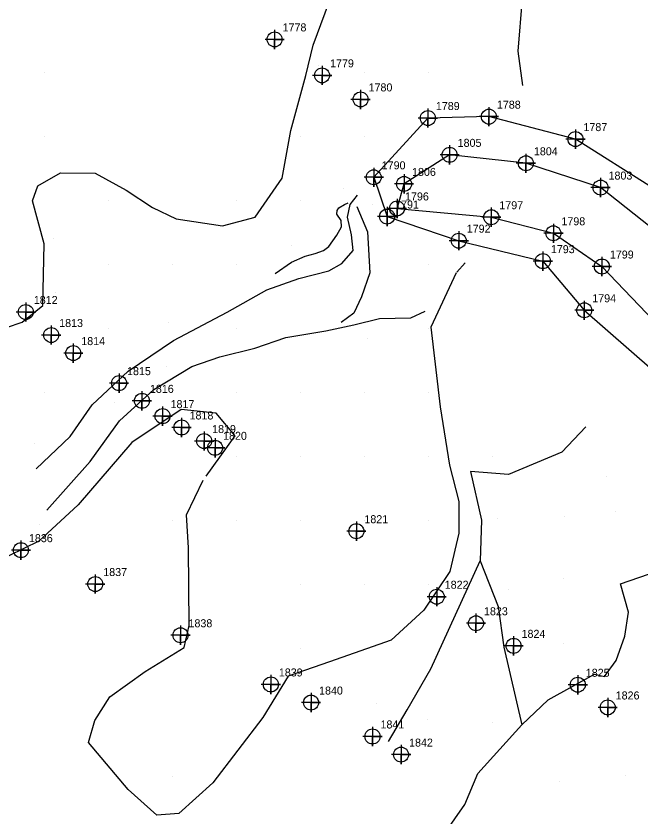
# Model space of a CAD drawing. Extents: x 2062781 to 2066835, y 358981 to 366501.
# Drawn here: x 2063986.2 to 2064181.5, y 360862.8 to 361113.1 of the extents above; entities that cross this region are included whole.
import ezdxf

# ---------------------------------------------------------------- set-up
doc = ezdxf.new("R2010")
doc.units = 0
for name, color, linetype in [('Exist DTM Breakline', 7, 'Continuous'), ('Exist DTM Breakline Cogo Number', 7, 'Continuous'), ('Exist DTM Breakline Cogo Point CELL', 7, 'Continuous'), ('Exist DTM Regular Point CELL', 7, 'Continuous'), ('Exist DTM Regular Point Cogo Number', 7, 'Continuous'), ('Exist DTM Ridgeline', 7, 'Continuous'), ('Exist DTM Ridgeline Cogo Number', 7, 'Continuous'), ('Exist DTM Ridgeline Cogo Point CELL', 7, 'Continuous'), ('PH Exist DTM Breakline', 7, 'Continuous'), ('PH Exist DTM Point', 7, 'Continuous')]:
    doc.layers.add(name, color=color, linetype=linetype)

msp = doc.modelspace()

# ---------------------------------------------------------------- linework, layer by layer
at = {"layer": 'Exist DTM Breakline'}
for points in [[(2064206.67, 361018.92), (2064192.39, 361040.91), (2064168.86, 361059.5), (2064145.54, 361067.09), (2064121.72, 361069.73), (2064107.47, 361060.64)], [(2064105.28, 361052.98), (2064107.47, 361060.64)], [(2064105.28, 361052.98), (2064134.74, 361050.24), (2064154.14, 361045.22), (2064169.28, 361034.83), (2064187.92, 361015.41)]]:
    msp.add_lwpolyline(points, dxfattribs=at)
at = {"layer": 'Exist DTM Breakline Cogo Point CELL'}
for points in [[(2064121.72, 361072.73), (2064121.72, 361066.73), (2064121.72, 361069.73), (2064124.72, 361069.73), (2064118.72, 361069.73)], [(2064121.72, 361072.73), (2064121.72, 361066.73), (2064121.72, 361069.73), (2064124.72, 361069.73), (2064118.72, 361069.73)], [(2064121.72, 361072.73), (2064121.72, 361066.73), (2064121.72, 361069.73), (2064124.72, 361069.73), (2064118.72, 361069.73)], [(2064145.54, 361070.09), (2064145.54, 361064.09), (2064145.54, 361067.09), (2064148.54, 361067.09), (2064142.54, 361067.09)], [(2064145.54, 361070.09), (2064145.54, 361064.09), (2064145.54, 361067.09), (2064148.54, 361067.09), (2064142.54, 361067.09)], [(2064145.54, 361070.09), (2064145.54, 361064.09), (2064145.54, 361067.09), (2064148.54, 361067.09), (2064142.54, 361067.09)], [(2064107.47, 361063.64), (2064107.47, 361057.64), (2064107.47, 361060.64), (2064110.47, 361060.64), (2064104.47, 361060.64)], [(2064107.47, 361063.64), (2064107.47, 361057.64), (2064107.47, 361060.64), (2064110.47, 361060.64), (2064104.47, 361060.64)], [(2064107.47, 361063.64), (2064107.47, 361057.64), (2064107.47, 361060.64), (2064110.47, 361060.64), (2064104.47, 361060.64)], [(2064168.86, 361062.5), (2064168.86, 361056.5), (2064168.86, 361059.5), (2064171.86, 361059.5), (2064165.86, 361059.5)], [(2064168.86, 361062.5), (2064168.86, 361056.5), (2064168.86, 361059.5), (2064171.86, 361059.5), (2064165.86, 361059.5)], [(2064168.86, 361062.5), (2064168.86, 361056.5), (2064168.86, 361059.5), (2064171.86, 361059.5), (2064165.86, 361059.5)], [(2064105.28, 361055.98), (2064105.28, 361049.98), (2064105.28, 361052.98), (2064108.28, 361052.98), (2064102.28, 361052.98)], [(2064105.28, 361055.98), (2064105.28, 361049.98), (2064105.28, 361052.98), (2064108.28, 361052.98), (2064102.28, 361052.98)], [(2064105.28, 361055.98), (2064105.28, 361049.98), (2064105.28, 361052.98), (2064108.28, 361052.98), (2064102.28, 361052.98)], [(2064134.74, 361053.24), (2064134.74, 361047.24), (2064134.74, 361050.24), (2064137.74, 361050.24), (2064131.74, 361050.24)], [(2064134.74, 361053.24), (2064134.74, 361047.24), (2064134.74, 361050.24), (2064137.74, 361050.24), (2064131.74, 361050.24)], [(2064134.74, 361053.24), (2064134.74, 361047.24), (2064134.74, 361050.24), (2064137.74, 361050.24), (2064131.74, 361050.24)], [(2064154.14, 361048.22), (2064154.14, 361042.22), (2064154.14, 361045.22), (2064157.14, 361045.22), (2064151.14, 361045.22)], [(2064154.14, 361048.22), (2064154.14, 361042.22), (2064154.14, 361045.22), (2064157.14, 361045.22), (2064151.14, 361045.22)], [(2064154.14, 361048.22), (2064154.14, 361042.22), (2064154.14, 361045.22), (2064157.14, 361045.22), (2064151.14, 361045.22)], [(2064169.28, 361037.83), (2064169.28, 361031.83), (2064169.28, 361034.83), (2064172.28, 361034.83), (2064166.28, 361034.83)], [(2064169.28, 361037.83), (2064169.28, 361031.83), (2064169.28, 361034.83), (2064172.28, 361034.83), (2064166.28, 361034.83)], [(2064169.28, 361037.83), (2064169.28, 361031.83), (2064169.28, 361034.83), (2064172.28, 361034.83), (2064166.28, 361034.83)]]:
    msp.add_lwpolyline(points, dxfattribs=at)
for centre in [(2064121.72, 361069.73), (2064121.72, 361069.73), (2064121.72, 361069.73), (2064145.54, 361067.09), (2064145.54, 361067.09), (2064145.54, 361067.09), (2064107.47, 361060.64), (2064107.47, 361060.64), (2064107.47, 361060.64), (2064168.86, 361059.5), (2064168.86, 361059.5), (2064168.86, 361059.5), (2064105.28, 361052.98), (2064105.28, 361052.98), (2064105.28, 361052.98), (2064134.74, 361050.24), (2064134.74, 361050.24), (2064134.74, 361050.24), (2064154.14, 361045.22), (2064154.14, 361045.22), (2064154.14, 361045.22), (2064169.28, 361034.83), (2064169.28, 361034.83), (2064169.28, 361034.83)]:
    msp.add_circle(centre, 2.34, dxfattribs=at)
at = {"layer": 'Exist DTM Regular Point CELL'}
for points in [[(2064067.03, 361108.8), (2064067.03, 361102.8), (2064067.03, 361105.8), (2064070.03, 361105.8), (2064064.03, 361105.8)], [(2064081.86, 361097.57), (2064081.86, 361091.57), (2064081.86, 361094.57), (2064084.86, 361094.57), (2064078.86, 361094.57)], [(2064093.89, 361090.05), (2064093.89, 361084.05), (2064093.89, 361087.05), (2064096.89, 361087.05), (2064090.89, 361087.05)], [(2063989.3, 361023.62), (2063989.3, 361017.62), (2063989.3, 361020.62), (2063992.3, 361020.62), (2063986.3, 361020.62)], [(2063997.23, 361016.43), (2063997.23, 361010.43), (2063997.23, 361013.43), (2064000.23, 361013.43), (2063994.23, 361013.43)], [(2064004.13, 361010.78), (2064004.13, 361004.78), (2064004.13, 361007.78), (2064007.13, 361007.78), (2064001.13, 361007.78)], [(2064018.43, 361001.39), (2064018.43, 360995.39), (2064018.43, 360998.39), (2064021.43, 360998.39), (2064015.43, 360998.39)], [(2064025.58, 360995.86), (2064025.58, 360989.86), (2064025.58, 360992.86), (2064028.58, 360992.86), (2064022.58, 360992.86)], [(2064032.02, 360991.08), (2064032.02, 360985.08), (2064032.02, 360988.08), (2064035.02, 360988.08), (2064029.02, 360988.08)], [(2064037.96, 360987.54), (2064037.96, 360981.54), (2064037.96, 360984.54), (2064040.96, 360984.54), (2064034.96, 360984.54)], [(2064045.01, 360983.3), (2064045.01, 360977.3), (2064045.01, 360980.3), (2064048.01, 360980.3), (2064042.01, 360980.3)], [(2064048.43, 360981.18), (2064048.43, 360975.18), (2064048.43, 360978.18), (2064051.43, 360978.18), (2064045.43, 360978.18)], [(2064092.58, 360955.13), (2064092.58, 360949.13), (2064092.58, 360952.13), (2064095.58, 360952.13), (2064089.58, 360952.13)], [(2063987.78, 360949.2), (2063987.78, 360943.2), (2063987.78, 360946.2), (2063990.78, 360946.2), (2063984.78, 360946.2)], [(2064011, 360938.61), (2064011, 360932.61), (2064011, 360935.61), (2064014, 360935.61), (2064008, 360935.61)], [(2064117.68, 360934.65), (2064117.68, 360928.65), (2064117.68, 360931.65), (2064120.68, 360931.65), (2064114.68, 360931.65)], [(2064129.95, 360926.36), (2064129.95, 360920.36), (2064129.95, 360923.36), (2064132.95, 360923.36), (2064126.95, 360923.36)], [(2064037.63, 360922.61), (2064037.63, 360916.61), (2064037.63, 360919.61), (2064040.63, 360919.61), (2064034.63, 360919.61)], [(2064141.69, 360919.3), (2064141.69, 360913.3), (2064141.69, 360916.3), (2064144.69, 360916.3), (2064138.69, 360916.3)], [(2064065.86, 360907.24), (2064065.86, 360901.24), (2064065.86, 360904.24), (2064068.86, 360904.24), (2064062.86, 360904.24)], [(2064161.75, 360907.14), (2064161.75, 360901.14), (2064161.75, 360904.14), (2064164.75, 360904.14), (2064158.75, 360904.14)], [(2064078.42, 360901.58), (2064078.42, 360895.58), (2064078.42, 360898.58), (2064081.42, 360898.58), (2064075.42, 360898.58)], [(2064171.09, 360900.05), (2064171.09, 360894.05), (2064171.09, 360897.05), (2064174.09, 360897.05), (2064168.09, 360897.05)], [(2064097.61, 360890.98), (2064097.61, 360884.98), (2064097.61, 360887.98), (2064100.61, 360887.98), (2064094.61, 360887.98)], [(2064106.54, 360885.32), (2064106.54, 360879.32), (2064106.54, 360882.32), (2064109.54, 360882.32), (2064103.54, 360882.32)]]:
    msp.add_lwpolyline(points, dxfattribs=at)
for centre in [(2064067.03, 361105.8), (2064081.86, 361094.57), (2064093.89, 361087.05), (2063989.3, 361020.62), (2063997.23, 361013.43), (2064004.13, 361007.78), (2064018.43, 360998.39), (2064025.58, 360992.86), (2064032.02, 360988.08), (2064037.96, 360984.54), (2064045.01, 360980.3), (2064048.43, 360978.18), (2064092.58, 360952.13), (2063987.78, 360946.2), (2064011, 360935.61), (2064117.68, 360931.65), (2064129.95, 360923.36), (2064037.63, 360919.61), (2064141.69, 360916.3), (2064065.86, 360904.24), (2064161.75, 360904.14), (2064078.42, 360898.58), (2064171.09, 360897.05), (2064097.61, 360887.98), (2064106.54, 360882.32)]:
    msp.add_circle(centre, 2.34, dxfattribs=at)
at = {"layer": 'Exist DTM Ridgeline'}
msp.add_lwpolyline([(2064225.83, 361014.89), (2064213.84, 361031.35), (2064208.49, 361047.37), (2064185.12, 361059.46), (2064161.02, 361074.65), (2064133.98, 361081.66), (2064114.91, 361081.23), (2064098, 361062.71), (2064102.18, 361050.45), (2064124.56, 361042.91), (2064150.84, 361036.51), (2064163.78, 361021.16), (2064185.11, 361002.5)], dxfattribs=at)
at = {"layer": 'Exist DTM Ridgeline Cogo Point CELL'}
for points in [[(2064114.91, 361084.23), (2064114.91, 361078.23), (2064114.91, 361081.23), (2064117.91, 361081.23), (2064111.91, 361081.23)], [(2064114.91, 361084.23), (2064114.91, 361078.23), (2064114.91, 361081.23), (2064117.91, 361081.23), (2064111.91, 361081.23)], [(2064114.91, 361084.23), (2064114.91, 361078.23), (2064114.91, 361081.23), (2064117.91, 361081.23), (2064111.91, 361081.23)], [(2064133.98, 361084.66), (2064133.98, 361078.66), (2064133.98, 361081.66), (2064136.98, 361081.66), (2064130.98, 361081.66)], [(2064133.98, 361084.66), (2064133.98, 361078.66), (2064133.98, 361081.66), (2064136.98, 361081.66), (2064130.98, 361081.66)], [(2064133.98, 361084.66), (2064133.98, 361078.66), (2064133.98, 361081.66), (2064136.98, 361081.66), (2064130.98, 361081.66)], [(2064161.02, 361077.65), (2064161.02, 361071.65), (2064161.02, 361074.65), (2064164.02, 361074.65), (2064158.02, 361074.65)], [(2064161.02, 361077.65), (2064161.02, 361071.65), (2064161.02, 361074.65), (2064164.02, 361074.65), (2064158.02, 361074.65)], [(2064161.02, 361077.65), (2064161.02, 361071.65), (2064161.02, 361074.65), (2064164.02, 361074.65), (2064158.02, 361074.65)], [(2064098, 361065.71), (2064098, 361059.71), (2064098, 361062.71), (2064101, 361062.71), (2064095, 361062.71)], [(2064098, 361065.71), (2064098, 361059.71), (2064098, 361062.71), (2064101, 361062.71), (2064095, 361062.71)], [(2064098, 361065.71), (2064098, 361059.71), (2064098, 361062.71), (2064101, 361062.71), (2064095, 361062.71)], [(2064102.18, 361053.45), (2064102.18, 361047.45), (2064102.18, 361050.45), (2064105.18, 361050.45), (2064099.18, 361050.45)], [(2064102.18, 361053.45), (2064102.18, 361047.45), (2064102.18, 361050.45), (2064105.18, 361050.45), (2064099.18, 361050.45)], [(2064102.18, 361053.45), (2064102.18, 361047.45), (2064102.18, 361050.45), (2064105.18, 361050.45), (2064099.18, 361050.45)], [(2064124.56, 361045.91), (2064124.56, 361039.91), (2064124.56, 361042.91), (2064127.56, 361042.91), (2064121.56, 361042.91)], [(2064124.56, 361045.91), (2064124.56, 361039.91), (2064124.56, 361042.91), (2064127.56, 361042.91), (2064121.56, 361042.91)], [(2064124.56, 361045.91), (2064124.56, 361039.91), (2064124.56, 361042.91), (2064127.56, 361042.91), (2064121.56, 361042.91)], [(2064150.84, 361039.51), (2064150.84, 361033.51), (2064150.84, 361036.51), (2064153.84, 361036.51), (2064147.84, 361036.51)], [(2064150.84, 361039.51), (2064150.84, 361033.51), (2064150.84, 361036.51), (2064153.84, 361036.51), (2064147.84, 361036.51)], [(2064150.84, 361039.51), (2064150.84, 361033.51), (2064150.84, 361036.51), (2064153.84, 361036.51), (2064147.84, 361036.51)], [(2064163.78, 361024.16), (2064163.78, 361018.16), (2064163.78, 361021.16), (2064166.78, 361021.16), (2064160.78, 361021.16)], [(2064163.78, 361024.16), (2064163.78, 361018.16), (2064163.78, 361021.16), (2064166.78, 361021.16), (2064160.78, 361021.16)], [(2064163.78, 361024.16), (2064163.78, 361018.16), (2064163.78, 361021.16), (2064166.78, 361021.16), (2064160.78, 361021.16)]]:
    msp.add_lwpolyline(points, dxfattribs=at)
for centre in [(2064114.91, 361081.23), (2064114.91, 361081.23), (2064114.91, 361081.23), (2064133.98, 361081.66), (2064133.98, 361081.66), (2064133.98, 361081.66), (2064161.02, 361074.65), (2064161.02, 361074.65), (2064161.02, 361074.65), (2064098, 361062.71), (2064098, 361062.71), (2064098, 361062.71), (2064102.18, 361050.45), (2064102.18, 361050.45), (2064102.18, 361050.45), (2064124.56, 361042.91), (2064124.56, 361042.91), (2064124.56, 361042.91), (2064150.84, 361036.51), (2064150.84, 361036.51), (2064150.84, 361036.51), (2064163.78, 361021.16), (2064163.78, 361021.16), (2064163.78, 361021.16)]:
    msp.add_circle(centre, 2.34, dxfattribs=at)
at = {"layer": 'PH Exist DTM Breakline'}
for points in [[(2063983.23, 361015.78), (2063988.14, 361017.45), (2063994.59, 361022.62), (2063995, 361041.93), (2063991.34, 361055.41), (2063993.01, 361060.06), (2064000.17, 361064.06), (2064010.99, 361064.02), (2064020.65, 361058.71), (2064028.88, 361053.27), (2064036.31, 361049.77), (2064050.77, 361047.59), (2064060.95, 361050.28), (2064069.44, 361062.39), (2064072.14, 361077.32), (2064076.76, 361094.57), (2064079.11, 361104.05), (2064085.24, 361120.64)], [(2064144.38, 361118.65), (2064143.02, 361102.11), (2064144.45, 361091.4)], [(2063992.5, 360971.63), (2064003.16, 360981.69), (2064010.05, 360991.6), (2064021.3, 361002.18), (2064035.39, 361011.76), (2064052.19, 361020.59), (2064064.65, 361027.53), (2064074.56, 361031.1), (2064083.93, 361033.52), (2064088.02, 361035.8), (2064091.58, 361039.87), (2064091.1, 361044.71), (2064089.83, 361050.29), (2064090.6, 361054.24), (2064092.95, 361057.16)], [(2064067.22, 361032.64), (2064072.33, 361036.17), (2064076.54, 361038.09), (2064079.68, 361038.9), (2064082.27, 361039.87), (2064083.94, 361041.11), (2064086.48, 361044.67), (2064087.96, 361047.21), (2064087.83, 361049.18), (2064086.47, 361051.19), (2064086.54, 361052.35), (2064087.06, 361053.18), (2064088.86, 361054.18), (2064090.01, 361054.72)], [(2064092.73, 361053.57), (2064096.08, 361045.72), (2064096.74, 361032.85), (2064094.21, 361025.32), (2064091.83, 361020.22), (2064087.82, 361017.33)], [(2064126.56, 361035.95), (2064123.93, 361033.08)], [(2064123.76, 361032.83), (2064115.83, 361015.92), (2064118.75, 360991.01), (2064121.71, 360972.79), (2064124.6, 360961.42), (2064124.54, 360951.56), (2064121.78, 360939.53), (2064113.64, 360927.49), (2064103.44, 360918.1), (2064084.21, 360911.32), (2064071.27, 360906.82), (2064063.3, 360893.91), (2064047.73, 360873.49), (2064037.12, 360863.9), (2064030.24, 360863.35), (2064021.32, 360871.39), (2064008.87, 360886.09), (2064010.89, 360892.98), (2064015.5, 360900.37), (2064026.62, 360908.3), (2064038.77, 360915.83), (2064040.3, 360922.67), (2064040.14, 360946.89), (2064039.52, 360957.22), (2064044.74, 360968.11)], [(2063995.89, 360958.72), (2064009.41, 360973.89), (2064018.58, 360986.64), (2064029.28, 360996.45), (2064041.22, 361003.56), (2064049.93, 361006.65), (2064060.84, 361009.37), (2064070.54, 361012.7), (2064083.08, 361014.7), (2064091.82, 361016.64), (2064099.78, 361018.59), (2064109.56, 361018.8), (2064114.09, 361020.91)], [(2064045.67, 360969.37), (2064054.75, 360981.91), (2064048.76, 360988.98), (2064037.8, 360990.2), (2064022.46, 360979.8), (2064005.7, 360960.4), (2063993.37, 360948.98), (2063984.02, 360944.39)], [(2064164.24, 360984.7), (2064156.76, 360976.79), (2064140.13, 360969.84), (2064128.27, 360970.74), (2064131.65, 360955.57), (2064131.22, 360942.88), (2064136.92, 360928.58), (2064138.66, 360915.94), (2064144.26, 360891.62)], [(2064102.63, 360886.43), (2064108.44, 360896.3), (2064115.89, 360909.15), (2064131.22, 360942.88)], [(2064144.26, 360891.62), (2064152.48, 360899.44), (2064166.96, 360907.45), (2064170.13, 360906.72), (2064173.73, 360911.75), (2064176.43, 360919.31), (2064177.56, 360926.8), (2064175.11, 360935.71), (2064192.58, 360941.76)], [(2064144.26, 360891.62), (2064130.56, 360876.37)], [(2064115.35, 360839.89), (2064114.33, 360848.84), (2064116.6, 360853.22), (2064120.24, 360857.74), (2064126.5, 360866.73), (2064130.56, 360876.37)]]:
    msp.add_lwpolyline(points, dxfattribs=at)
at = {"layer": 'PH Exist DTM Point'}
for p, q in [((2063995.13, 361095.38), (2063995.13, 361095.38)), ((2064080.76, 361097.75), (2064080.76, 361097.75)), ((2064095.13, 361095.38), (2064095.13, 361095.38)), ((2064115.12, 361095.36), (2064115.12, 361095.36)), ((2063995.13, 361075.38), (2063995.13, 361075.38)), ((2064075.13, 361075.38), (2064075.13, 361075.38)), ((2064095.13, 361075.38), (2064095.13, 361075.38)), ((2064088.57, 361059.23), (2064088.57, 361059.23)), ((2064015.13, 361055.38), (2064015.13, 361055.38)), ((2064055.13, 361055.38), (2064055.13, 361055.38)), ((2064075.13, 361055.38), (2064075.13, 361055.38)), ((2064097.72, 361054.16), (2064097.72, 361054.16)), ((2063997.94, 361043.53), (2063997.94, 361043.53)), ((2064072.34, 361041.43), (2064072.34, 361041.43)), ((2064015.13, 361035.38), (2064015.13, 361035.38)), ((2064035.15, 361035.32), (2064035.15, 361035.32)), ((2064055.13, 361035.38), (2064055.13, 361035.38)), ((2064115.13, 361035.38), (2064115.13, 361035.38)), ((2063998.55, 361026.61), (2063998.55, 361026.61)), ((2064015.13, 361015.38), (2064015.13, 361015.38)), ((2064034.03, 361017.45), (2064034.03, 361017.45)), ((2064055.13, 361015.38), (2064055.13, 361015.38)), ((2064115.13, 361015.38), (2064115.13, 361015.38)), ((2064095.97, 361012.28), (2064095.97, 361012.28)), ((2064033.22, 361003.5), (2064033.22, 361003.5)), ((2063995.13, 360995.38), (2063995.13, 360995.38)), ((2064055.13, 360995.38), (2064055.13, 360995.38)), ((2064075.13, 360995.38), (2064075.13, 360995.38)), ((2064095.13, 360995.38), (2064095.13, 360995.38)), ((2064115.11, 360995.4), (2064115.11, 360995.4)), ((2064017.05, 360992.42), (2064017.05, 360992.42)), ((2063992.15, 360979.4), (2063992.15, 360979.4)), ((2064055.13, 360975.38), (2064055.13, 360975.38)), ((2064075.13, 360975.38), (2064075.13, 360975.38)), ((2064095.13, 360975.38), (2064095.13, 360975.38)), ((2064115.13, 360975.38), (2064115.13, 360975.38)), ((2064135.13, 360975.38), (2064135.13, 360975.38)), ((2064170.85, 360969.29), (2064170.85, 360969.29)), ((2064173.41, 360958.27), (2064173.41, 360958.27)), ((2064035.13, 360955.38), (2064035.13, 360955.38)), ((2064055.13, 360955.38), (2064055.13, 360955.38)), ((2064075.13, 360955.38), (2064075.13, 360955.38)), ((2064095.13, 360955.38), (2064095.13, 360955.38)), ((2064115.13, 360955.38), (2064115.13, 360955.38)), ((2064136.55, 360956.22), (2064136.55, 360956.22)), ((2064157.59, 360956.8), (2064157.59, 360956.8)), ((2063993.71, 360954.36), (2063993.71, 360954.36)), ((2064075.13, 360935.38), (2064075.13, 360935.38)), ((2064095.13, 360935.38), (2064095.13, 360935.38)), ((2064115.13, 360935.38), (2064115.13, 360935.38)), ((2064157.29, 360937.43), (2064157.29, 360937.43)), ((2064140.05, 360933.96), (2064140.05, 360933.96)), ((2064075.13, 360915.38), (2064075.13, 360915.38)), ((2064095.13, 360915.38), (2064095.13, 360915.38)), ((2064157.3, 360917.14), (2064157.3, 360917.14)), ((2064098.91, 360898.38), (2064098.91, 360898.38)), ((2064114.69, 360893.29), (2064114.69, 360893.29)), ((2064134.98, 360892.46), (2064134.98, 360892.46)), ((2064035.13, 360875.38), (2064035.13, 360875.38)), ((2064176.59, 360875.64), (2064176.59, 360875.64)), ((2064155.95, 360874), (2064155.95, 360874))]:
    msp.add_line(p, q, dxfattribs=at)

# ---------------------------------------------------------------- texts
at = {"layer": 'Exist DTM Breakline Cogo Number'}
for s, p in [('1805', (2064124.22, 361072.23)), ('1805', (2064124.22, 361072.23)), ('1805', (2064124.22, 361072.23)), ('1804', (2064148.04, 361069.59)), ('1804', (2064148.04, 361069.59)), ('1804', (2064148.04, 361069.59)), ('1806', (2064109.97, 361063.14)), ('1806', (2064109.97, 361063.14)), ('1806', (2064109.97, 361063.14)), ('1803', (2064171.36, 361062)), ('1803', (2064171.36, 361062)), ('1803', (2064171.36, 361062)), ('1796', (2064107.78, 361055.48)), ('1796', (2064107.78, 361055.48)), ('1796', (2064107.78, 361055.48)), ('1797', (2064137.24, 361052.74)), ('1797', (2064137.24, 361052.74)), ('1797', (2064137.24, 361052.74)), ('1798', (2064156.64, 361047.72)), ('1798', (2064156.64, 361047.72)), ('1798', (2064156.64, 361047.72)), ('1799', (2064171.78, 361037.33)), ('1799', (2064171.78, 361037.33)), ('1799', (2064171.78, 361037.33))]:
    msp.add_text(s, height=2.5, dxfattribs=at).set_placement(p)
at = {"layer": 'Exist DTM Regular Point Cogo Number'}
for s, p in [('1778', (2064069.53, 361108.3)), ('1778', (2064069.53, 361108.3)), ('1778', (2064069.53, 361108.3)), ('1779', (2064084.36, 361097.07)), ('1779', (2064084.36, 361097.07)), ('1779', (2064084.36, 361097.07)), ('1780', (2064096.39, 361089.55)), ('1780', (2064096.39, 361089.55)), ('1780', (2064096.39, 361089.55)), ('1812', (2063991.8, 361023.12)), ('1812', (2063991.8, 361023.12)), ('1812', (2063991.8, 361023.12)), ('1813', (2063999.73, 361015.93)), ('1813', (2063999.73, 361015.93)), ('1813', (2063999.73, 361015.93)), ('1814', (2064006.63, 361010.28)), ('1814', (2064006.63, 361010.28)), ('1814', (2064006.63, 361010.28)), ('1815', (2064020.93, 361000.89)), ('1815', (2064020.93, 361000.89)), ('1815', (2064020.93, 361000.89)), ('1816', (2064028.08, 360995.36)), ('1816', (2064028.08, 360995.36)), ('1816', (2064028.08, 360995.36)), ('1817', (2064034.52, 360990.58)), ('1817', (2064034.52, 360990.58)), ('1817', (2064034.52, 360990.58)), ('1818', (2064040.46, 360987.04)), ('1818', (2064040.46, 360987.04)), ('1818', (2064040.46, 360987.04)), ('1819', (2064047.51, 360982.8)), ('1819', (2064047.51, 360982.8)), ('1819', (2064047.51, 360982.8)), ('1820', (2064050.93, 360980.68)), ('1820', (2064050.93, 360980.68)), ('1820', (2064050.93, 360980.68)), ('1821', (2064095.08, 360954.63)), ('1821', (2064095.08, 360954.63)), ('1821', (2064095.08, 360954.63)), ('1836', (2063990.28, 360948.7)), ('1836', (2063990.28, 360948.7)), ('1836', (2063990.28, 360948.7)), ('1837', (2064013.5, 360938.11)), ('1837', (2064013.5, 360938.11)), ('1837', (2064013.5, 360938.11)), ('1822', (2064120.18, 360934.15)), ('1822', (2064120.18, 360934.15)), ('1822', (2064120.18, 360934.15)), ('1823', (2064132.45, 360925.86)), ('1823', (2064132.45, 360925.86)), ('1823', (2064132.45, 360925.86)), ('1838', (2064040.13, 360922.11)), ('1838', (2064040.13, 360922.11)), ('1838', (2064040.13, 360922.11)), ('1824', (2064144.19, 360918.8)), ('1824', (2064144.19, 360918.8)), ('1824', (2064144.19, 360918.8)), ('1839', (2064068.36, 360906.74)), ('1839', (2064068.36, 360906.74)), ('1839', (2064068.36, 360906.74)), ('1825', (2064164.25, 360906.64)), ('1825', (2064164.25, 360906.64)), ('1825', (2064164.25, 360906.64)), ('1840', (2064080.92, 360901.08)), ('1840', (2064080.92, 360901.08)), ('1840', (2064080.92, 360901.08)), ('1826', (2064173.59, 360899.55)), ('1826', (2064173.59, 360899.55)), ('1826', (2064173.59, 360899.55)), ('1841', (2064100.11, 360890.48)), ('1841', (2064100.11, 360890.48)), ('1841', (2064100.11, 360890.48)), ('1842', (2064109.04, 360884.82)), ('1842', (2064109.04, 360884.82)), ('1842', (2064109.04, 360884.82))]:
    msp.add_text(s, height=2.5, dxfattribs=at).set_placement(p)
at = {"layer": 'Exist DTM Ridgeline Cogo Number'}
for s, p in [('1789', (2064117.41, 361083.73)), ('1789', (2064117.41, 361083.73)), ('1789', (2064117.41, 361083.73)), ('1788', (2064136.48, 361084.16)), ('1788', (2064136.48, 361084.16)), ('1788', (2064136.48, 361084.16)), ('1787', (2064163.52, 361077.15)), ('1787', (2064163.52, 361077.15)), ('1787', (2064163.52, 361077.15)), ('1790', (2064100.5, 361065.21)), ('1790', (2064100.5, 361065.21)), ('1790', (2064100.5, 361065.21)), ('1791', (2064104.68, 361052.95)), ('1791', (2064104.68, 361052.95)), ('1791', (2064104.68, 361052.95)), ('1792', (2064127.06, 361045.41)), ('1792', (2064127.06, 361045.41)), ('1792', (2064127.06, 361045.41)), ('1793', (2064153.34, 361039.01)), ('1793', (2064153.34, 361039.01)), ('1793', (2064153.34, 361039.01)), ('1794', (2064166.28, 361023.66)), ('1794', (2064166.28, 361023.66)), ('1794', (2064166.28, 361023.66))]:
    msp.add_text(s, height=2.5, dxfattribs=at).set_placement(p)

doc.saveas('drawing.dxf')
